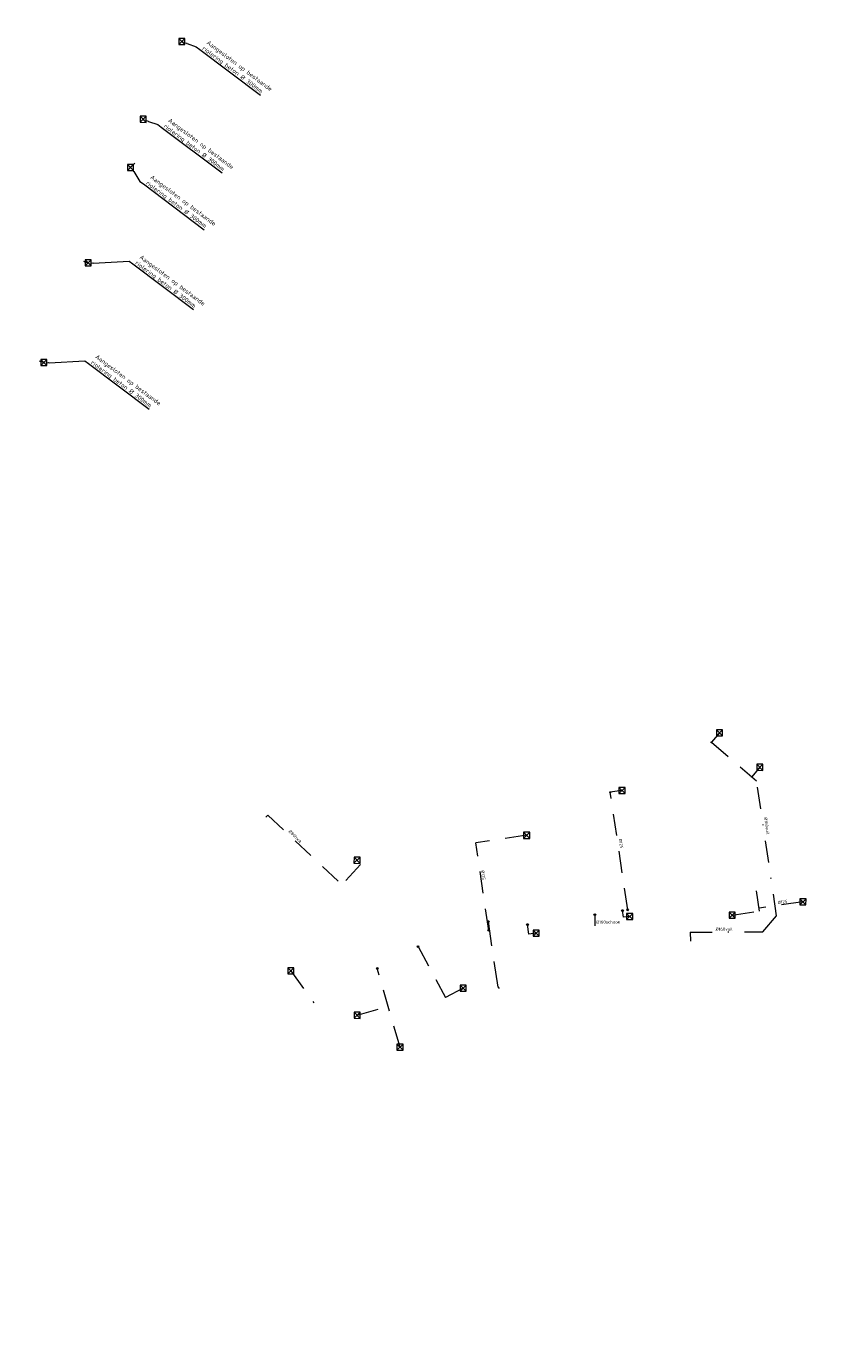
# Model space of a CAD drawing. Header units: inches. Extents: x 0 to 191500, y 0 to 342750.
# Tile 472 of 547: x 188845 to 188938, y 334162 to 334311. Entities that reach past the tile are written whole.
import ezdxf
from ezdxf import colors
from ezdxf.entities.mleader import LeaderData, LeaderLine
from ezdxf.math import Vec2, Vec3

# ---------------------------------------------------------------- set-up
doc = ezdxf.new("R2010")
doc.units = ezdxf.units.IN
doc.header["$MEASUREMENT"] = 0
for name, pattern in [('RI-HWA_HUISAANSLUITING', [4.8, 3, -1.8]), ('RI-HWA_KOLKAANSLUITING', [4.3, 2.5, -1.8]), ('RI-VWA_HUISAANSLUITING', [6.1, 2.5, -1.8, 0, -1.8])]:
    doc.linetypes.add(name, pattern=pattern)
doc.layers.get('0').update_dxf_attribs({"lineweight": 20})
for name, color, linetype, lineweight in [('ECW', 150, 'Continuous', 20), ('N-WE-RI-HWA_HUISAANSLUITING_PVC_160-G', 150, 'RI-HWA_HUISAANSLUITING', 20), ('N-WE-RI-HWA_KOLK-S', 150, 'Continuous', 20), ('N-WE-RI-HWA_KOLKAANSLUITING', 150, 'RI-HWA_KOLKAANSLUITING', 20), ('N-WE-RI-HWA_KOLKAANSLUITING_PVC_125-G', 150, 'RI-HWA_KOLKAANSLUITING', 20), ('N-WE-RI-HWA_KOLKAANSLUITING_PVC_160-G', 150, 'RI-HWA_KOLKAANSLUITING', 20), ('N-WE-RI-INLAAT', 7, 'Continuous', 20), ('N-WE-RI-VWA_HUISAANSLUITING_PVC_160-G', 20, 'RI-VWA_HUISAANSLUITING', 20), ('Tekst algemeen', 7, 'Continuous', 20)]:
    doc.layers.add(name, color=color, linetype=linetype, lineweight=lineweight)
doc.styles.add('ISO', font='isocpeur.ttf', dxfattribs={"height": 2.5})
doc.styles.add('NLCS-ISO-M200-T25', font='txt', dxfattribs={"height": 0.5})
picture_1 = doc.add_image_def('image1.ecw', size_in_pixel=(220000, 285000))

# ---------------------------------------------------------------- blocks, each defined once
blk = doc.blocks.new('A$C2C270354')
h = blk.add_hatch(color=256)
h.dxf.hatch_style = 1
edge = h.paths.add_edge_path()
edge.add_arc((0, 0), 0.1, 0, 360)
blk.add_circle((0, 0), 0.1)

msp = doc.modelspace()

# ---------------------------------------------------------------- linework, layer by layer
at = {"layer": 'N-WE-RI-HWA_HUISAANSLUITING_PVC_160-G'}
for p, q in [((188898.82901, 334201.15582), (188897.7181, 334208.68295)), ((188909.92616, 334209.47281), (188909.94083, 334208.18448)), ((188898.82901, 334201.15582), (188898.94214, 334201.00549))]:
    msp.add_line(p, q, dxfattribs=at)
at = {"layer": 'N-WE-RI-HWA_KOLK-S'}
for p, q in [((188862.23603, 334309.90275, 43.469), (188862.23453, 334309.2063, 43.469)), ((188862.23453, 334309.2063, 43.469), (188862.93248, 334309.90126, 43.469)), ((188862.23603, 334309.90275, 43.469), (188862.93099, 334309.2048, 43.469)), ((188862.93248, 334309.90126, 43.469), (188862.23603, 334309.90275, 43.469)), ((188862.93099, 334309.2048, 43.469), (188862.93248, 334309.90126, 43.469)), ((188862.23453, 334309.2063, 43.469), (188862.93099, 334309.2048, 43.469)), ((188857.81746, 334300.98399, 43.64258), (188857.81596, 334300.28754, 43.64258)), ((188857.81596, 334300.28754, 43.64258), (188858.51391, 334300.98249, 43.64258)), ((188857.81746, 334300.98399, 43.64258), (188858.51241, 334300.28604, 43.64258)), ((188858.51391, 334300.98249, 43.64258), (188857.81746, 334300.98399, 43.64258)), ((188858.51241, 334300.28604, 43.64258), (188858.51391, 334300.98249, 43.64258)), ((188857.81596, 334300.28754, 43.64258), (188858.51241, 334300.28604, 43.64258)), ((188856.36464, 334295.44894, 43.77929), (188856.36314, 334294.75249, 43.77929)), ((188856.36314, 334294.75249, 43.77929), (188857.06109, 334295.44745, 43.77929)), ((188856.36464, 334295.44894, 43.77929), (188857.0596, 334294.75099, 43.77929)), ((188857.06109, 334295.44745, 43.77929), (188856.36464, 334295.44894, 43.77929)), ((188857.0596, 334294.75099, 43.77929), (188857.06109, 334295.44745, 43.77929)), ((188856.36314, 334294.75249, 43.77929), (188857.0596, 334294.75099, 43.77929)), ((188851.51019, 334284.51893, 43.93923), (188851.50869, 334283.82247, 43.93923)), ((188851.50869, 334283.82247, 43.93923), (188852.20664, 334284.51743, 43.93923)), ((188851.51019, 334284.51893, 43.93923), (188852.20515, 334283.82098, 43.93923)), ((188852.20664, 334284.51743, 43.93923), (188851.51019, 334284.51893, 43.93923)), ((188852.20515, 334283.82098, 43.93923), (188852.20664, 334284.51743, 43.93923)), ((188851.50869, 334283.82247, 43.93923), (188852.20515, 334283.82098, 43.93923)), ((188846.43384, 334273.09915, 44.18341), (188846.43234, 334272.40269, 44.18341)), ((188846.43234, 334272.40269, 44.18341), (188847.13029, 334273.09765, 44.18341)), ((188846.43384, 334273.09915, 44.18341), (188847.1288, 334272.4012, 44.18341)), ((188847.13029, 334273.09765, 44.18341), (188846.43384, 334273.09915, 44.18341)), ((188847.1288, 334272.4012, 44.18341), (188847.13029, 334273.09765, 44.18341)), ((188846.43234, 334272.40269, 44.18341), (188847.1288, 334272.4012, 44.18341)), ((188923.86605, 334230.65838), (188923.86456, 334229.96193)), ((188923.86456, 334229.96193), (188924.56251, 334230.65689)), ((188923.86456, 334229.96193), (188924.56101, 334229.96043)), ((188923.86605, 334230.65838), (188924.56101, 334229.96043)), ((188924.56251, 334230.65689), (188923.86605, 334230.65838)), ((188924.56101, 334229.96043), (188924.56251, 334230.65689)), ((188928.48456, 334226.7128), (188928.48307, 334226.01635)), ((188928.48307, 334226.01635), (188929.18102, 334226.71131)), ((188928.48456, 334226.7128), (188929.17952, 334226.01485)), ((188929.18102, 334226.71131), (188928.48456, 334226.7128)), ((188929.17952, 334226.01485), (188929.18102, 334226.71131)), ((188928.48307, 334226.01635), (188929.17952, 334226.01485)), ((188912.68782, 334224.05537), (188912.68633, 334223.35892)), ((188912.68633, 334223.35892), (188913.38428, 334224.05388)), ((188912.68633, 334223.35892), (188913.38278, 334223.35742)), ((188912.68782, 334224.05537), (188913.38278, 334223.35742)), ((188913.38428, 334224.05388), (188912.68782, 334224.05537)), ((188913.38278, 334223.35742), (188913.38428, 334224.05388)), ((188901.76582, 334218.91646), (188901.76432, 334218.22)), ((188901.76432, 334218.22), (188902.46227, 334218.91496)), ((188901.76582, 334218.91646), (188902.46078, 334218.21851)), ((188902.46227, 334218.91496), (188901.76582, 334218.91646)), ((188902.46078, 334218.21851), (188902.46227, 334218.91496)), ((188901.76432, 334218.22), (188902.46078, 334218.21851)), ((188882.32239, 334216.05439), (188882.32089, 334215.35794)), ((188882.32089, 334215.35794), (188883.01884, 334216.05289)), ((188882.32239, 334216.05439), (188883.01735, 334215.35644)), ((188883.01884, 334216.05289), (188882.32239, 334216.05439)), ((188883.01735, 334215.35644), (188883.01884, 334216.05289)), ((188882.32089, 334215.35794), (188883.01735, 334215.35644)), ((188933.42576, 334211.30528), (188933.42426, 334210.60883)), ((188933.42426, 334210.60883), (188934.12221, 334211.30379)), ((188933.42426, 334210.60883), (188934.12072, 334210.60733)), ((188933.42576, 334211.30528), (188934.12072, 334210.60733)), ((188934.12221, 334211.30379), (188933.42576, 334211.30528)), ((188934.12072, 334210.60733), (188934.12221, 334211.30379)), ((188913.56464, 334209.626), (188913.56314, 334208.92954)), ((188913.56314, 334208.92954), (188914.26109, 334209.6245)), ((188913.56314, 334208.92954), (188914.25959, 334208.92805)), ((188913.56464, 334209.626), (188914.25959, 334208.92805)), ((188914.26109, 334209.6245), (188913.56464, 334209.626)), ((188914.25959, 334208.92805), (188914.26109, 334209.6245)), ((188925.3119, 334209.77136), (188925.3104, 334209.07491)), ((188925.3104, 334209.07491), (188926.00835, 334209.76986)), ((188925.3104, 334209.07491), (188926.00686, 334209.07341)), ((188925.3119, 334209.77136), (188926.00686, 334209.07341)), ((188926.00835, 334209.76986), (188925.3119, 334209.77136)), ((188926.00686, 334209.07341), (188926.00835, 334209.76986)), ((188902.84721, 334207.70439), (188902.84572, 334207.00794)), ((188902.84572, 334207.00794), (188903.54367, 334207.70289)), ((188902.84572, 334207.00794), (188903.54217, 334207.00644)), ((188902.84721, 334207.70439), (188903.54217, 334207.00644)), ((188903.54367, 334207.70289), (188902.84721, 334207.70439)), ((188903.54217, 334207.00644), (188903.54367, 334207.70289)), ((188874.74876, 334203.38024), (188874.74726, 334202.68378)), ((188874.74726, 334202.68378), (188875.44521, 334203.37874)), ((188874.74726, 334202.68378), (188875.44371, 334202.68229)), ((188874.74876, 334203.38024), (188875.44371, 334202.68229)), ((188875.44521, 334203.37874), (188874.74876, 334203.38024)), ((188875.44371, 334202.68229), (188875.44521, 334203.37874)), ((188894.48371, 334201.40238), (188894.48221, 334200.70592)), ((188894.48221, 334200.70592), (188895.18016, 334201.40088)), ((188894.48371, 334201.40238), (188895.17867, 334200.70443)), ((188895.18016, 334201.40088), (188894.48371, 334201.40238)), ((188895.17867, 334200.70443), (188895.18016, 334201.40088)), ((188894.48221, 334200.70592), (188895.17867, 334200.70443)), ((188882.33537, 334198.28858), (188882.33388, 334197.59213)), ((188882.33388, 334197.59213), (188883.03183, 334198.28709)), ((188882.33537, 334198.28858), (188883.03033, 334197.59063)), ((188883.03183, 334198.28709), (188882.33537, 334198.28858)), ((188883.03033, 334197.59063), (188883.03183, 334198.28709)), ((188882.33388, 334197.59213), (188883.03033, 334197.59063)), ((188887.2498, 334194.62348), (188887.24831, 334193.92702)), ((188887.24831, 334193.92702), (188887.94626, 334194.62198)), ((188887.24831, 334193.92702), (188887.94476, 334193.92553)), ((188887.2498, 334194.62348), (188887.94476, 334193.92553)), ((188887.94626, 334194.62198), (188887.2498, 334194.62348)), ((188887.94476, 334193.92553), (188887.94626, 334194.62198))]:
    msp.add_line(p, q, dxfattribs=at)
at = {"layer": 'N-WE-RI-HWA_KOLKAANSLUITING'}
for p, q in [((188924.21353, 334230.30941), (188923.28944, 334229.22771)), ((188923.28944, 334229.22771), (188928.46796, 334224.80371)), ((188928.83204, 334226.36383), (188927.90795, 334225.28213)), ((188872.43054, 334220.89087), (188872.21166, 334220.664)), ((188872.43054, 334220.89087), (188880.92231, 334212.92279)), ((188883.08268, 334215.22515), (188880.92231, 334212.92279)), ((188913.20511, 334209.17268), (188913.09186, 334209.94003)), ((188913.91212, 334209.27702), (188913.20511, 334209.17268)), ((188902.37208, 334207.23401), (188902.20974, 334208.33397)), ((188903.19469, 334207.35542), (188902.37208, 334207.23401)), ((188889.66131, 334205.81498), (188892.8097, 334199.96539)), ((188875.09623, 334203.03126), (188877.70227, 334199.37834)), ((188887.59728, 334194.2745), (188884.99432, 334203.3031)), ((188894.83119, 334201.0534), (188892.8097, 334199.96539)), ((188882.68285, 334197.93961), (188886.24458, 334198.96646))]:
    msp.add_line(p, q, dxfattribs=at)
for centre in [(188923.28944, 334229.22771), (188927.90795, 334225.28213)]:
    msp.add_circle(centre, 0.04837, dxfattribs=at)
at = {"layer": 'N-WE-RI-HWA_KOLKAANSLUITING_PVC_125-G'}
for p, q in [((188913.0353, 334223.7064), (188911.6958, 334223.50871)), ((188913.68543, 334210.02764), (188911.6958, 334223.50871)), ((188902.1133, 334218.56748), (188896.27777, 334217.70623)), ((188897.75797, 334207.67694), (188896.27777, 334217.70623)), ((188928.81085, 334209.8875), (188928.46817, 334212.20938)), ((188925.65938, 334209.42239), (188928.81085, 334209.8875)), ((188933.77324, 334210.95631), (188928.76226, 334210.21675))]:
    msp.add_line(p, q, dxfattribs=at)
msp.add_circle((188911.6958, 334223.50871), 0.04837, dxfattribs=at)
at = {"layer": 'N-WE-RI-HWA_KOLKAANSLUITING_PVC_160-G', "flags": 128}
for points, elevation in [([(188862.67312, 334309.50939), (188862.72905, 334309.48321)], 43.469), ([(188858.25454, 334300.59062), (188858.31047, 334300.56445)], 43.64258), ([(188856.64394, 334295.05282), (188857.20777, 334295.62486)], 43.778), ([(188851.33211, 334284.38754), (188851.76215, 334284.20134)], 43.93923), ([(188846.25576, 334272.96776), (188846.6858, 334272.78156)], 44.18341)]:
    msp.add_lwpolyline(points, dxfattribs=dict(at, elevation=elevation))
at = {"layer": 'N-WE-RI-VWA_HUISAANSLUITING_PVC_160-G'}
for p, q in [((188930.75086, 334209.33556), (188928.46796, 334224.80371)), ((188929.18541, 334207.51317), (188930.75086, 334209.33556)), ((188920.86039, 334207.47336), (188929.18541, 334207.51317)), ((188920.86039, 334207.47336), (188920.87219, 334206.43318))]:
    msp.add_line(p, q, dxfattribs=at)

# ---------------------------------------------------------------- block references
at = {"layer": 'N-WE-RI-INLAAT', "rotation": 0.06357443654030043}
for p in [(188913.09186, 334209.94003), (188913.68543, 334210.02764), (188897.7181, 334208.68295), (188902.20974, 334208.33397), (188909.92616, 334209.47281), (188897.75797, 334207.67694), (188889.66131, 334205.81498), (188884.99432, 334203.3031)]:
    msp.add_blockref('A$C2C270354', p, dxfattribs=at)

# ---------------------------------------------------------------- texts
at = {"layer": 'Tekst algemeen', "style": 'ISO'}
for s, rotation, p in [('%%c160vuil', 278.3955299, (188929.30472, 334220.60278)), ('%%c80hwa', 316.8223513, (188874.76803, 334218.96556)), ('%%c125', 278.3955299, (188912.66328, 334218.15044)), ('%%c125', 278.3955299, (188896.87525, 334214.52526)), ('%%c125', 8.3955299, (188930.91157, 334210.67677)), ('%%c160schoon', 0.2740056, (188910.06603, 334208.44228)), ('%%c160vuil', 0.2740056, (188923.76137, 334207.63341))]:
    msp.add_text(s, height=0.36, rotation=rotation, dxfattribs=at).set_placement(p)

# ---------------------------------------------------------------- pictures from other files: only their frames are drawn
at = {"layer": 'ECW'}
image = msp.add_image(picture_1, insert=(180500, 328500), size_in_units=(11000, 14250), dxfattribs=at)
image.dxf.flags = 7

# ---------------------------------------------------------------- leaders
at = {"layer": 'Tekst algemeen'}
ml = msp.add_multileader_mtext('Standard', dxfattribs=at)
ml.set_content('Aangesloten op bestaande^Jriolering beton %%C 300mm', color=256, style='NLCS-ISO-M200-T25')
ml.set_leader_properties(color=256, linetype='ByLayer', lineweight=-1)
ml.build(insert=Vec2(0, 0))
ml.multileader.update_dxf_attribs({"text_left_attachment_type": 5, "text_right_attachment_type": 5, "dogleg_length": 0.5, "arrow_head_size": 0.5})
ctx = ml.context
ctx.base_point, ctx.char_height, ctx.arrow_head_size, ctx.landing_gap_size, ctx.plane_origin, ctx.plane_x_axis, ctx.plane_y_axis = Vec3(188864.64852, 334308.64944, 43.469), 0.5, 0.5, 0.18, Vec3(-162854.00128, 180269.21267, 43.469), Vec3(0.799796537, -0.600271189), Vec3(0.600271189, 0.799796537)
ctx.left_attachment, ctx.right_attachment = 5, 5
notes = []
notes.append((ctx, [(0, (1, 1, 0), (188864.24862, 334308.94958, 43.469), (0.799796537, -0.600271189), 0.5, [(0, [(188862.72905, 334309.48321, 43.469)], 0, [])])]))
ctx.mtext.insert, ctx.mtext.text_direction, ctx.mtext.rotation, ctx.mtext.flow_direction = Vec3(188865.68289, 334309.72776, 43.469), Vec3(0.799796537, -0.600271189), 5.639345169, 5
ml = msp.add_multileader_mtext('Standard', dxfattribs=at)
ml.set_content('Aangesloten op bestaande^Jriolering beton %%C 300mm', color=256, style='NLCS-ISO-M200-T25')
ml.set_leader_properties(color=256, linetype='ByLayer', lineweight=-1)
ml.build(insert=Vec2(0, 0))
ml.multileader.update_dxf_attribs({"text_left_attachment_type": 5, "text_right_attachment_type": 5, "dogleg_length": 0.5, "arrow_head_size": 0.5})
ctx = ml.context
ctx.base_point, ctx.char_height, ctx.arrow_head_size, ctx.landing_gap_size, ctx.plane_origin, ctx.plane_x_axis, ctx.plane_y_axis = Vec3(188860.22995, 334299.73068, 43.64258), 0.5, 0.5, 0.18, Vec3(-162858.41985, 180260.29391, 43.64258), Vec3(0.799796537, -0.600271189), Vec3(0.600271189, 0.799796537)
ctx.left_attachment, ctx.right_attachment = 5, 5
notes.append((ctx, [(0, (1, 1, 0), (188859.83005, 334300.03081, 43.64258), (0.799796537, -0.600271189), 0.5, [(0, [(188858.31047, 334300.56445, 43.64258)], 0, [])])]))
ctx.mtext.insert, ctx.mtext.text_direction, ctx.mtext.rotation, ctx.mtext.flow_direction = Vec3(188861.26431, 334300.80899, 43.64258), Vec3(0.799796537, -0.600271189), 5.639345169, 5
ml = msp.add_multileader_mtext('Standard', dxfattribs=at)
ml.set_content('Aangesloten op bestaande^Jriolering beton %%C 300mm', color=256, style='NLCS-ISO-M200-T25')
ml.set_leader_properties(color=256, linetype='ByLayer', lineweight=-1)
ml.build(insert=Vec2(0, 0))
ml.multileader.update_dxf_attribs({"text_left_attachment_type": 5, "text_right_attachment_type": 5, "dogleg_length": 0.5, "arrow_head_size": 0.5})
ctx = ml.context
ctx.base_point, ctx.char_height, ctx.arrow_head_size, ctx.landing_gap_size, ctx.plane_origin, ctx.plane_x_axis, ctx.plane_y_axis = Vec3(188858.19374, 334293.21888, 43.77929), 0.5, 0.5, 0.18, Vec3(-162859.92667, 180254.78918, 43.77929), Vec3(0.799796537, -0.600271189), Vec3(0.600271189, 0.799796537)
ctx.left_attachment, ctx.right_attachment = 5, 5
notes.append((ctx, [(0, (1, 1, 0), (188857.79384, 334293.51902, 43.77929), (0.799796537, -0.600271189), 0.5, [(0, [(188856.80366, 334295.05972, 43.77929)], 0, [])])]))
ctx.mtext.insert, ctx.mtext.text_direction, ctx.mtext.rotation, ctx.mtext.flow_direction = Vec3(188859.2281, 334294.2972, 43.77929), Vec3(0.799796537, -0.600271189), 5.639345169, 5
ml = msp.add_multileader_mtext('Standard', dxfattribs=at)
ml.set_content('Aangesloten op bestaande^Jriolering beton %%C 300mm', color=256, style='NLCS-ISO-M200-T25')
ml.set_leader_properties(color=256, linetype='ByLayer', lineweight=-1)
ml.build(insert=Vec2(0, 0))
ml.multileader.update_dxf_attribs({"text_left_attachment_type": 5, "text_right_attachment_type": 5, "dogleg_length": 0.5, "arrow_head_size": 0.5})
ctx = ml.context
ctx.base_point, ctx.char_height, ctx.arrow_head_size, ctx.landing_gap_size, ctx.plane_origin, ctx.plane_x_axis, ctx.plane_y_axis = Vec3(188856.96145, 334284.05897, 43.93923), 0.5, 0.5, 0.18, Vec3(-162864.7814, 180243.85852, 43.93923), Vec3(0.799796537, -0.600271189), Vec3(0.600271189, 0.799796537)
ctx.left_attachment, ctx.right_attachment = 5, 5
notes.append((ctx, [(0, (1, 1, 0), (188856.56155, 334284.3591, 43.93923), (0.799796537, -0.600271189), 0.5, [(0, [(188851.94893, 334284.12906, 43.93923)], 0, [])])]))
ctx.mtext.insert, ctx.mtext.text_direction, ctx.mtext.rotation, ctx.mtext.flow_direction = Vec3(188857.99581, 334285.13728, 43.93923), Vec3(0.799796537, -0.600271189), 5.639345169, 5
ml = msp.add_multileader_mtext('Standard', dxfattribs=at)
ml.set_content('Aangesloten op bestaande^Jriolering beton %%C 300mm', color=256, style='NLCS-ISO-M200-T25')
ml.set_leader_properties(color=256, linetype='ByLayer', lineweight=-1)
ml.build(insert=Vec2(0, 0))
ml.multileader.update_dxf_attribs({"text_left_attachment_type": 5, "text_right_attachment_type": 5, "dogleg_length": 0.5, "arrow_head_size": 0.5})
ctx = ml.context
ctx.base_point, ctx.char_height, ctx.arrow_head_size, ctx.landing_gap_size, ctx.plane_origin, ctx.plane_x_axis, ctx.plane_y_axis = Vec3(188851.8851, 334272.63919, 44.18341), 0.5, 0.5, 0.18, Vec3(-162869.85775, 180232.43874, 44.18341), Vec3(0.799796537, -0.600271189), Vec3(0.600271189, 0.799796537)
ctx.left_attachment, ctx.right_attachment = 5, 5
notes.append((ctx, [(0, (1, 1, 0), (188851.4852, 334272.93932, 44.18341), (0.799796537, -0.600271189), 0.5, [(0, [(188846.87258, 334272.70928, 44.18341)], 0, [])])]))
ctx.mtext.insert, ctx.mtext.text_direction, ctx.mtext.rotation, ctx.mtext.flow_direction = Vec3(188852.91946, 334273.7175, 44.18341), Vec3(0.799796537, -0.600271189), 5.639345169, 5
for ctx, leaders in notes:
    for number, flags, end, landing, length, lines in leaders:
        leader = LeaderData()
        leader.index, (leader.has_last_leader_line, leader.has_dogleg_vector, leader.attachment_direction) = number, flags
        leader.last_leader_point, leader.dogleg_vector, leader.dogleg_length = Vec3(end), Vec3(landing), length
        for number, points, colour, breaks in lines:
            line = LeaderLine()
            line.index, line.vertices, line.color, line.breaks = number, Vec3.list(points), colors.encode_raw_color(colour), breaks
            leader.lines.append(line)
        ctx.leaders.append(leader)

doc.saveas('drawing.dxf')
